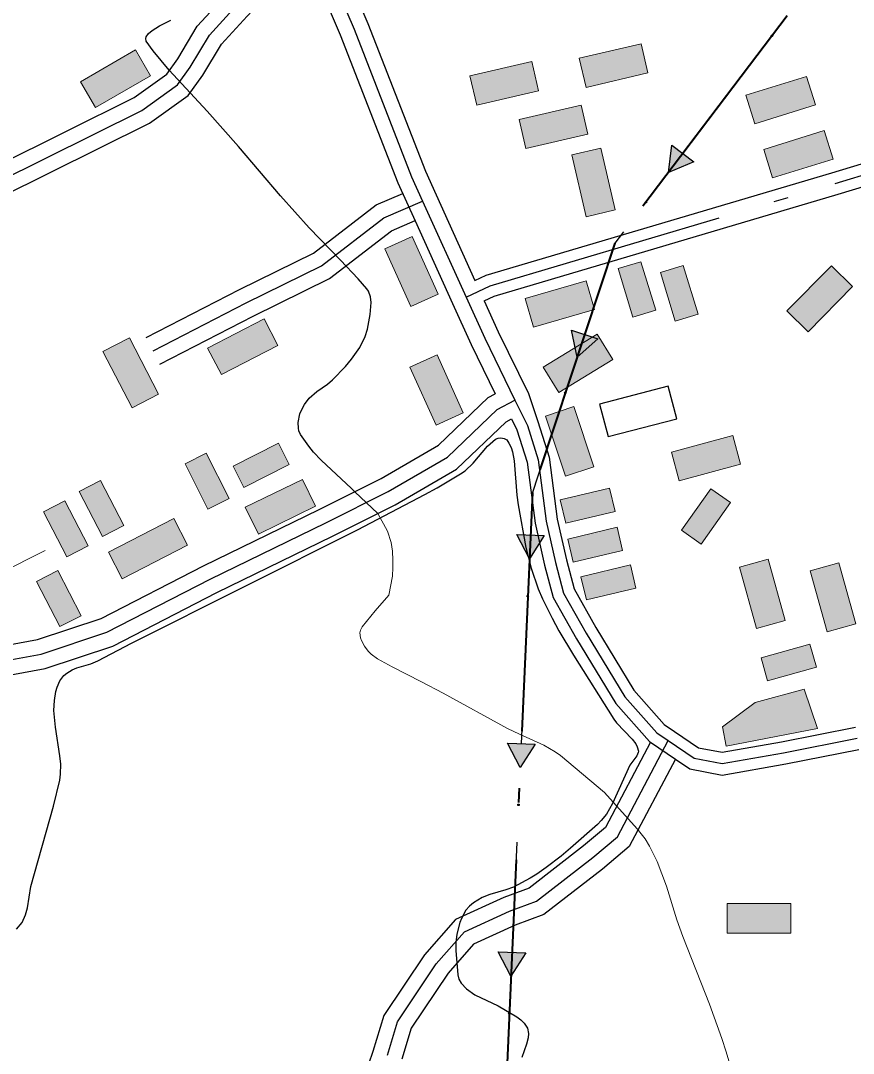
# Model space of a CAD drawing. Extents: x -64005 to -55000, y -89025 to -80000.
# Drawn here: x -62408 to -61851, y -85720 to -85028 of the extents above; entities that cross this region are included whole.
import ezdxf

# ---------------------------------------------------------------- set-up
doc = ezdxf.new("R2010")
doc.units = 0
doc.header["$LTSCALE"] = 32
doc.linetypes.add('DOT_DASHED', pattern=[7.7, 5, -1.2, 0.3, -1.2])
doc.linetypes.add('LONG_DASHED', pattern=[7.5, 6, -1.5])
for name, color, linetype, lineweight in [('16', 7, 'Continuous', 25), ('18', 7, 'Continuous', 25), ('2', 7, 'Continuous', 25), ('21', 7, 'Continuous', 25), ('24', 7, 'Continuous', 25), ('39', 7, 'LONG_DASHED', 25), ('6', 7, 'Continuous', 25), ('7', 7, 'Continuous', 13), ('8', 7, 'Continuous', 25)]:
    doc.layers.add(name, color=color, linetype=linetype, lineweight=lineweight)

msp = doc.modelspace()

# ---------------------------------------------------------------- hatches: boundary and pattern name
at = {"layer": '18'}
for points in [[(-61957.55, -85122.4), (-61974.6, -85129.59), (-61972.3, -85111.23)], [(-62021.94, -85241.17), (-62035.76, -85253.47), (-62039.51, -85235.36)], [(-62057.75, -85373), (-62067.7, -85388.6), (-62076.23, -85372.19)], [(-62063.95, -85512.87), (-62073.9, -85528.46), (-62082.43, -85512.05)], [(-62070.14, -85652.73), (-62080.09, -85668.32), (-62088.62, -85651.91)]]:
    msp.add_hatch(color=256, dxfattribs=at).paths.add_polyline_path(points)
at = {"layer": '7'}
for points in [[(-61992.92, -85043.43), (-62034.31, -85053.05), (-62029.78, -85072.53), (-61988.39, -85062.91)], [(-62331.54, -85047.45), (-62368.28, -85068.82), (-62358.22, -85086.11), (-62321.48, -85064.74)], [(-62066.15, -85055.3), (-62107.54, -85064.92), (-62103.01, -85084.4), (-62061.62, -85074.78)], [(-61882.06, -85065.2), (-61922.64, -85077.82), (-61916.7, -85096.92), (-61876.12, -85084.3)], [(-62033.07, -85084.46), (-62074.48, -85094.01), (-62069.99, -85113.5), (-62028.58, -85103.95)], [(-61870.18, -85101.5), (-61910.76, -85114.12), (-61904.82, -85133.22), (-61864.24, -85120.6)], [(-62039.3, -85117.8), (-62029.75, -85159.21), (-62010.26, -85154.72), (-62019.81, -85113.31)], [(-62164.54, -85180.68), (-62147, -85219.39), (-62128.78, -85211.14), (-62146.32, -85172.43)], [(-61983.03, -85221.89), (-61992.97, -85189.37), (-62008.27, -85194.05), (-61998.33, -85226.57)], [(-61954.71, -85224.49), (-61964.65, -85191.97), (-61979.95, -85196.65), (-61970.01, -85229.17)], [(-61865.43, -85192.06), (-61895.3, -85222.29), (-61881.07, -85236.34), (-61851.2, -85206.11)], [(-62029.76, -85202.17), (-62070.54, -85214.11), (-62064.92, -85233.31), (-62024.14, -85221.37)], [(-62245.43, -85227.73), (-62283.19, -85247.24), (-62274.01, -85265.01), (-62236.25, -85245.5)], [(-62022.23, -85237.9), (-62058.49, -85260.07), (-62048.05, -85277.14), (-62011.79, -85254.97)], [(-62353.33, -85249.6), (-62333.85, -85287.37), (-62316.07, -85278.2), (-62335.55, -85240.43)], [(-62147.72, -85260.14), (-62130.18, -85298.85), (-62111.96, -85290.6), (-62129.5, -85251.89)], [(-62056.99, -85292.86), (-62043.54, -85333.17), (-62024.57, -85326.84), (-62038.02, -85286.53)], [(-61931.55, -85305.86), (-61972.55, -85317.05), (-61967.29, -85336.34), (-61926.29, -85325.15)], [(-62258.93, -85340.7), (-62228.57, -85325.41), (-62235.77, -85311.12), (-62266.13, -85326.41)], [(-62268.78, -85348.01), (-62284.08, -85317.65), (-62298.36, -85324.85), (-62283.06, -85355.21)], [(-62339.39, -85366.16), (-62355, -85335.95), (-62369.21, -85343.3), (-62353.6, -85373.51)], [(-62219.76, -85335.32), (-62257.96, -85353.95), (-62249.2, -85371.92), (-62211, -85353.29)], [(-62043.33, -85364.63), (-62010.25, -85356.76), (-62013.95, -85341.19), (-62047.03, -85349.06)], [(-61952.65, -85378.6), (-61933.1, -85350.78), (-61946.19, -85341.58), (-61965.74, -85369.4)], [(-62393.03, -85356.98), (-62377.42, -85387.19), (-62363.21, -85379.84), (-62378.82, -85349.63)], [(-62305.81, -85361.52), (-62349.69, -85384.15), (-62340.53, -85401.92), (-62296.65, -85379.29)], [(-62038.33, -85390.85), (-62005.25, -85382.98), (-62008.95, -85367.41), (-62042.03, -85375.28)], [(-61927.1, -85394.23), (-61915.7, -85435.17), (-61896.44, -85429.81), (-61907.84, -85388.87)], [(-61879.71, -85396.55), (-61868.31, -85437.49), (-61849.05, -85432.13), (-61860.45, -85391.19)], [(-62367.99, -85426.64), (-62383.6, -85396.43), (-62397.81, -85403.78), (-62382.2, -85433.99)], [(-62029.45, -85416.11), (-61996.37, -85408.24), (-62000.07, -85392.67), (-62033.15, -85400.54)], [(-61879.78, -85445.81), (-61912.53, -85454.93), (-61908.24, -85470.35), (-61875.49, -85461.23)], [(-61883.64, -85475.82), (-61916.4, -85484.94), (-61938.31, -85501.19), (-61936.03, -85514.1), (-61874.84, -85502.15)], [(-61935.22, -85639.48), (-61892.72, -85639.48), (-61892.72, -85619.48), (-61935.22, -85619.48)]]:
    msp.add_hatch(color=256, dxfattribs=at).paths.add_polyline_path(points)

# ---------------------------------------------------------------- linework, layer by layer
at = {"layer": '16'}
msp.add_lwpolyline([(-62020.66, -85284.86), (-62014.98, -85306.63), (-61969.02, -85294.62), (-61974.7, -85272.85)], close=True, dxfattribs=at)
at = {"layer": '18'}
for p, q in [((-61920.28, -85057.83), (-61964.93, -85116.81)), ((-62069.91, -85438.55), (-62073.19, -85512.46)), ((-62076.11, -85578.41), (-62079.38, -85652.32)), ((-62082.3, -85718.28), (-62085.58, -85792.18))]:
    msp.add_line(p, q, dxfattribs=at)
at = {"layer": '18', "linetype": 'DOT_DASHED', "lineweight": 40}
msp.add_lwpolyline([(-61690.71, -84709.91), (-61722.23, -84796.2), (-61746.39, -84828.12), (-62010.45, -85176.95), (-62065.73, -85344.1), (-62096.21, -86032.25), (-62031.28, -86290.37), (-62009.8, -86412.7), (-61987.81, -86534.48), (-61958.9, -86657.97), (-61888.4, -87012.83), (-61934.91, -87241.52), (-61961, -87372.97), (-61973.88, -87489.05)], dxfattribs=at)
at = {"layer": '18'}
for points in [[(-61957.55, -85122.4), (-61974.6, -85129.59), (-61972.3, -85111.23)], [(-62021.94, -85241.17), (-62035.76, -85253.47), (-62039.51, -85235.36)], [(-62057.75, -85373), (-62067.7, -85388.6), (-62076.23, -85372.19)], [(-62063.95, -85512.87), (-62073.9, -85528.46), (-62082.43, -85512.05)], [(-62070.14, -85652.73), (-62080.09, -85668.32), (-62088.62, -85651.91)]]:
    msp.add_lwpolyline(points, close=True, dxfattribs=at)
for points in [[(-62004.77, -85169.45), (-62010.45, -85176.95), (-62030.73, -85238.26)], [(-62051.46, -85300.94), (-62065.73, -85344.1), (-62066.99, -85372.59)]]:
    msp.add_lwpolyline(points, dxfattribs=at)
for centre in [(-61905.19, -85037.89), (-61989.68, -85149.52), (-62043.61, -85277.21), (-62068.81, -85413.57), (-62075, -85553.44), (-62081.2, -85693.3)]:
    msp.add_circle(centre, 0.5, dxfattribs=at)
at = {"layer": '2'}
msp.add_lwpolyline([(-62169.32, -85358.22), (-62184.7, -85343.55), (-62186.95, -85341.41), (-62207.19, -85322.3), (-62212.32, -85316.94), (-62215.48, -85313.1), (-62220.94, -85305.11), (-62222.02, -85302.69), (-62222.43, -85300.94), (-62222.58, -85297.2), (-62221.36, -85291.34), (-62219.76, -85287.51), (-62218.41, -85285.1), (-62215.2, -85280.82), (-62210.09, -85276.42), (-62202.84, -85271.44), (-62199.54, -85268.58), (-62190.9, -85259.58), (-62186.83, -85254.81), (-62181.2, -85246.8), (-62177.73, -85239.6), (-62176.19, -85234.69), (-62174.32, -85224.74), (-62173.72, -85216.82), (-62174.17, -85212.86), (-62175.52, -85209.2), (-62176.62, -85207.55), (-62182.36, -85200.84), (-62194.19, -85188.44), (-62215.21, -85166.66), (-62234.31, -85145.26), (-62262.46, -85112.15), (-62283.47, -85088.46), (-62309.06, -85060.95), (-62319.73, -85048.13), (-62324.34, -85041.47), (-62324.64, -85039.83), (-62324.3, -85038.62), (-62322.81, -85036.49), (-62320.44, -85034.53), (-62315.51, -85031.25), (-62307.89, -85027.48)], dxfattribs=at)
at = {"layer": '2', "lineweight": 13}
for points in [[(-62169.32, -85358.22), (-62162.72, -85370.06), (-62160.36, -85377.58), (-62159.3, -85383.4), (-62159.22, -85389.39), (-62159.14, -85394.43), (-62159.31, -85400.08), (-62161.75, -85412.94), (-62170.94, -85423.49), (-62179.72, -85434.19), (-62180.9, -85436.4), (-62181.2, -85438.04), (-62180.8, -85441.55), (-62180.16, -85443.37), (-62178.21, -85447), (-62175.58, -85450.4), (-62173.59, -85452.43), (-62169.41, -85455.59), (-62159.66, -85461.02), (-62140.07, -85470.94), (-62125.48, -85478.51), (-62082.32, -85502.19), (-62074.32, -85506.08), (-62058, -85513.35), (-62050.39, -85517.8), (-62046.87, -85520.46), (-62017.38, -85545.09), (-61995.59, -85569.51), (-61990.28, -85576.32), (-61987.22, -85581.16), (-61982.06, -85591.47), (-61975.97, -85607.97), (-61968.92, -85630.61), (-61964.99, -85641.65), (-61947.08, -85687.13), (-61938.75, -85710.14), (-61935.84, -85719.07), (-61930.64, -85737.08)], [(-62392.03, -85382.89), (-62422.71, -85398.32)]]:
    msp.add_lwpolyline(points, dxfattribs=at)
at = {"layer": '21'}
for points in [[(-62104.14, -85202.05), (-62096.61, -85198.44), (-61865.13, -85129.81), (-61561.09, -85037.62), (-61481.26, -85013.81)], [(-62097.95, -85215.72), (-62091.21, -85212.48), (-61860.83, -85144.17), (-61556.77, -85051.98), (-61476, -85027.9)], [(-62068.37, -85277.83), (-62062.08, -85296.46), (-62054.48, -85320.47), (-62049.08, -85361.95), (-62042.92, -85389.22), (-62037.83, -85408.73), (-62023.17, -85434.61), (-61997.78, -85476.61), (-61977.4, -85499.56), (-61970.54, -85504.2), (-61954.4, -85515.15), (-61938.5, -85518.19), (-61898.8, -85511.28), (-61849.3, -85501.35)], [(-62079.6, -85294.73), (-62076.04, -85302.04), (-62069.18, -85323.73), (-62063.86, -85364.57), (-62057.5, -85392.76), (-62051.85, -85414.41), (-62036.11, -85442.19), (-62009.9, -85485.55), (-61987.36, -85510.92), (-61986.6, -85511.44), (-61969.94, -85522.74)], [(-61969.94, -85522.74), (-61960.26, -85529.31), (-61938.62, -85533.43), (-61896.04, -85526.02), (-61847.18, -85516.23)]]:
    msp.add_lwpolyline(points, dxfattribs=at)
at = {"layer": '24'}
for points in [[(-62411.29, -85636.85), (-62407.32, -85632.28), (-62405.08, -85627.2), (-62403.91, -85622.45), (-62401.52, -85608.12), (-62386.52, -85554.3), (-62382.22, -85536.86), (-62381.71, -85532.84), (-62381.63, -85526.07), (-62382.09, -85520.6), (-62385.13, -85501.29), (-62386.11, -85490.27), (-62385.78, -85483.43), (-62384.79, -85477.47), (-62383.98, -85474.54), (-62382.16, -85470.39), (-62379.41, -85466.74), (-62377.6, -85465.17), (-62373.85, -85462.91), (-62370.75, -85461.63), (-62361.34, -85458.85), (-62356.82, -85456.99), (-62334.15, -85445.01), (-62182.91, -85369.2), (-62137.67, -85345.49), (-62129.58, -85341.04), (-62113.74, -85331.64), (-62110.75, -85329.56), (-62105.39, -85324.4), (-62095.67, -85312.98), (-62090.44, -85308.33), (-62088.54, -85307.56), (-62086.73, -85307.43), (-62084.67, -85307.83), (-62082.92, -85308.84), (-62081.37, -85311), (-62079.97, -85313.87), (-62078.99, -85316.79), (-62077.85, -85322.82), (-62076.17, -85345.86)], [(-62076.17, -85345.86), (-62075.33, -85352.4), (-62070.05, -85380.87), (-62066.51, -85394.9), (-62061.84, -85408.65), (-62058.96, -85415.38), (-62052.51, -85428.34), (-62047.91, -85436.71), (-62038.18, -85453.16), (-62011.11, -85495.97), (-62009.3, -85498.42), (-61998.85, -85509.39), (-61996.51, -85512.53), (-61995.42, -85514.66), (-61994.74, -85517.38), (-61994.81, -85518.4), (-61995.72, -85520.48), (-62000.4, -85526.84), (-62012.06, -85552.54), (-62016.15, -85559.58), (-62019.53, -85563.92), (-62022.07, -85566.56), (-62040.09, -85582.51), (-62046.51, -85587.8), (-62056.44, -85595.48), (-62062.75, -85599.82), (-62067.09, -85602.49), (-62078.42, -85608.63), (-62083.54, -85610.49), (-62094.1, -85613.57), (-62099.26, -85615.63), (-62105.23, -85619.14), (-62107.85, -85621.4), (-62110.18, -85624.13), (-62113.28, -85629.61), (-62114.35, -85632.24), (-62116.36, -85640.22), (-62116.88, -85645.6), (-62116.94, -85650.98), (-62115.67, -85667.38), (-62114.91, -85670.22), (-62113.51, -85672.92), (-62109.85, -85676.78), (-62104.22, -85680.66), (-62088.54, -85688.13), (-62076.21, -85695.51), (-62073.48, -85697.49), (-62071.15, -85699.76), (-62069.04, -85703.17), (-62068.3, -85706.63), (-62068.48, -85709.51), (-62069.63, -85713.93), (-62072.82, -85722.69)]]:
    msp.add_lwpolyline(points, dxfattribs=at)
at = {"layer": '39', "linetype": 'Continuous'}
msp.add_line((-62139.26, -85148.8), (-62110.07, -85213.21), dxfattribs=at)
at = {"layer": '39'}
for points in [[(-62725.78, -85283.17), (-62558.52, -85204.11), (-62427.1, -85137.5), (-62327.27, -85087.97), (-62303.38, -85070.88), (-62294.85, -85058.93), (-62282.05, -85037.59), (-62264.13, -85017.96), (-62227.1, -84978.52), (-62212.23, -84970.15)], [(-62319.73, -85249.14), (-62257.29, -85216.87), (-62206.96, -85192.1), (-62165.21, -85159.99), (-62139.26, -85148.8)], [(-62162.85, -85721.31), (-62155.96, -85698.89), (-62130.11, -85660.08), (-62111.15, -85638.53), (-62080.97, -85624.72), (-62063.05, -85618.07), (-62025.13, -85588.75), (-62008.76, -85574.95), (-61974.75, -85510.41)]]:
    msp.add_lwpolyline(points, dxfattribs=at)
at = {"layer": '39', "linetype": 'Continuous'}
for points in [[(-62212.23, -84970.15), (-62185.14, -85033.5), (-62146.6, -85132.6), (-62139.26, -85148.8)], [(-62110.07, -85213.21), (-62097.61, -85240.7), (-62077.36, -85282.22)], [(-62670.45, -85528.1), (-62663.33, -85526.41), (-62649.93, -85522.52), (-62596.4, -85505.84), (-62463.65, -85464.99), (-62394.58, -85452.42), (-62350.63, -85437.76), (-62281.56, -85402.14), (-62204.11, -85364.45), (-62162.26, -85343.5), (-62122.49, -85320.47), (-62089.29, -85288.55), (-62077.36, -85282.22)]]:
    msp.add_lwpolyline(points, dxfattribs=at)
at = {"layer": '39', "linetype": 'DOT_DASHED'}
for points in [[(-62110.07, -85213.21), (-62093.91, -85205.46), (-61862.98, -85136.99), (-61558.93, -85044.8), (-61471.43, -85018.71)], [(-62077.36, -85282.22), (-62069.06, -85299.25), (-62061.83, -85322.1), (-62056.47, -85363.26), (-62050.21, -85390.99), (-62044.84, -85411.57), (-62029.64, -85438.4), (-62003.84, -85481.08), (-61982.38, -85505.24), (-61974.75, -85510.41)], [(-61974.75, -85510.41), (-61957.33, -85522.23), (-61938.56, -85525.81), (-61897.42, -85518.65), (-61848.24, -85508.79)]]:
    msp.add_lwpolyline(points, dxfattribs=at)
at = {"layer": '6'}
msp.add_line((-62144.3, -85161.91), (-62119.18, -85217.34), dxfattribs=at)
for points in [[(-62246.16, -84851.87), (-62242.31, -84866.37), (-62240.83, -84871.92), (-62236.7, -84887.46), (-62203.03, -84966.22), (-62175.89, -85029.73), (-62137.37, -85128.72), (-62130.15, -85144.67), (-62104.14, -85202.05)], [(-62225.06, -84965.58), (-62194.39, -85037.27), (-62155.83, -85136.48), (-62144.3, -85161.91)], [(-62119.18, -85217.34), (-62106.66, -85244.95), (-62090.59, -85277.92)], [(-62097.95, -85215.72), (-62088.56, -85236.45), (-62068.37, -85277.83)], [(-62672.78, -85518.38), (-62665.88, -85516.74), (-62652.81, -85512.95), (-62599.36, -85496.29), (-62466.02, -85455.26), (-62397.07, -85442.71), (-62354.52, -85428.52), (-62286.04, -85393.19), (-62208.54, -85355.48), (-62167.01, -85334.7), (-62128.54, -85312.42), (-62095.21, -85280.38), (-62090.59, -85277.92)], [(-62659.49, -85535.71), (-62647.05, -85532.09), (-62593.44, -85515.39), (-62461.28, -85474.72), (-62392.09, -85462.13), (-62346.74, -85447), (-62277.08, -85411.09), (-62199.68, -85373.42), (-62157.51, -85352.3), (-62116.44, -85328.52), (-62083.37, -85296.72), (-62079.6, -85294.73)]]:
    msp.add_lwpolyline(points, dxfattribs=at)
at = {"layer": '7'}
for points in [[(-61992.92, -85043.43), (-62034.31, -85053.05), (-62029.78, -85072.53), (-61988.39, -85062.91)], [(-62331.54, -85047.45), (-62368.28, -85068.82), (-62358.22, -85086.11), (-62321.48, -85064.74)], [(-62066.15, -85055.3), (-62107.54, -85064.92), (-62103.01, -85084.4), (-62061.62, -85074.78)], [(-61882.06, -85065.2), (-61922.64, -85077.82), (-61916.7, -85096.92), (-61876.12, -85084.3)], [(-62033.07, -85084.46), (-62074.48, -85094.01), (-62069.99, -85113.5), (-62028.58, -85103.95)], [(-61870.18, -85101.5), (-61910.76, -85114.12), (-61904.82, -85133.22), (-61864.24, -85120.6)], [(-62039.3, -85117.8), (-62029.75, -85159.21), (-62010.26, -85154.72), (-62019.81, -85113.31)], [(-62164.54, -85180.68), (-62147, -85219.39), (-62128.78, -85211.14), (-62146.32, -85172.43)], [(-61983.03, -85221.89), (-61992.97, -85189.37), (-62008.27, -85194.05), (-61998.33, -85226.57)], [(-61954.71, -85224.49), (-61964.65, -85191.97), (-61979.95, -85196.65), (-61970.01, -85229.17)], [(-61865.43, -85192.06), (-61895.3, -85222.29), (-61881.07, -85236.34), (-61851.2, -85206.11)], [(-62029.76, -85202.17), (-62070.54, -85214.11), (-62064.92, -85233.31), (-62024.14, -85221.37)], [(-62245.43, -85227.73), (-62283.19, -85247.24), (-62274.01, -85265.01), (-62236.25, -85245.5)], [(-62022.23, -85237.9), (-62058.49, -85260.07), (-62048.05, -85277.14), (-62011.79, -85254.97)], [(-62353.33, -85249.6), (-62333.85, -85287.37), (-62316.07, -85278.2), (-62335.55, -85240.43)], [(-62147.72, -85260.14), (-62130.18, -85298.85), (-62111.96, -85290.6), (-62129.5, -85251.89)], [(-62056.99, -85292.86), (-62043.54, -85333.17), (-62024.57, -85326.84), (-62038.02, -85286.53)], [(-61931.55, -85305.86), (-61972.55, -85317.05), (-61967.29, -85336.34), (-61926.29, -85325.15)], [(-62258.93, -85340.7), (-62228.57, -85325.41), (-62235.77, -85311.12), (-62266.13, -85326.41)], [(-62268.78, -85348.01), (-62284.08, -85317.65), (-62298.36, -85324.85), (-62283.06, -85355.21)], [(-62339.39, -85366.16), (-62355, -85335.95), (-62369.21, -85343.3), (-62353.6, -85373.51)], [(-62219.76, -85335.32), (-62257.96, -85353.95), (-62249.2, -85371.92), (-62211, -85353.29)], [(-62043.33, -85364.63), (-62010.25, -85356.76), (-62013.95, -85341.19), (-62047.03, -85349.06)], [(-61952.65, -85378.6), (-61933.1, -85350.78), (-61946.19, -85341.58), (-61965.74, -85369.4)], [(-62393.03, -85356.98), (-62377.42, -85387.19), (-62363.21, -85379.84), (-62378.82, -85349.63)], [(-62305.81, -85361.52), (-62349.69, -85384.15), (-62340.53, -85401.92), (-62296.65, -85379.29)], [(-62038.33, -85390.85), (-62005.25, -85382.98), (-62008.95, -85367.41), (-62042.03, -85375.28)], [(-61927.1, -85394.23), (-61915.7, -85435.17), (-61896.44, -85429.81), (-61907.84, -85388.87)], [(-61879.71, -85396.55), (-61868.31, -85437.49), (-61849.05, -85432.13), (-61860.45, -85391.19)], [(-62367.99, -85426.64), (-62383.6, -85396.43), (-62397.81, -85403.78), (-62382.2, -85433.99)], [(-62029.45, -85416.11), (-61996.37, -85408.24), (-62000.07, -85392.67), (-62033.15, -85400.54)], [(-61879.78, -85445.81), (-61912.53, -85454.93), (-61908.24, -85470.35), (-61875.49, -85461.23)], [(-61883.64, -85475.82), (-61916.4, -85484.94), (-61938.31, -85501.19), (-61936.03, -85514.1), (-61874.84, -85502.15)], [(-61935.22, -85639.48), (-61892.72, -85639.48), (-61892.72, -85619.48), (-61935.22, -85619.48)]]:
    msp.add_lwpolyline(points, close=True, dxfattribs=at)
at = {"layer": '8', "linetype": 'LONG_DASHED'}
for points in [[(-62718.49, -85268.67), (-62562.92, -85195.13), (-62431.58, -85128.56), (-62332.43, -85079.37), (-62310.55, -85063.71), (-62303.22, -85053.44), (-62290.11, -85031.59), (-62271.47, -85011.17), (-62233.34, -84970.56), (-62224.95, -84965.83)], [(-62324.32, -85240.26), (-62261.79, -85207.94), (-62212.27, -85183.57), (-62170.32, -85151.3), (-62152.58, -85143.65)], [(-61986.6, -85511.44), (-62016.7, -85568.56), (-62031.41, -85580.97), (-62067.96, -85609.23), (-62084.79, -85615.47), (-62117.25, -85630.32), (-62138.06, -85653.98), (-62165.09, -85694.56), (-62172.55, -85718.83), (-62182.05, -85746.1)]]:
    msp.add_lwpolyline(points, dxfattribs=at)
at = {"layer": '8'}
for points in [[(-62714.31, -85288.81), (-62554.12, -85213.09), (-62422.62, -85146.44), (-62322.11, -85096.57), (-62296.21, -85078.05), (-62286.48, -85064.42), (-62273.99, -85043.59), (-62256.79, -85024.75), (-62220.86, -84986.48), (-62217.03, -84984.34)], [(-62315.14, -85258.02), (-62252.79, -85225.8), (-62201.65, -85200.63), (-62160.1, -85168.68), (-62144.32, -85161.87)], [(-61969.94, -85522.74), (-62000.82, -85581.34), (-62018.85, -85596.53), (-62058.14, -85626.91), (-62077.15, -85633.97), (-62105.04, -85646.74), (-62122.16, -85666.18), (-62146.83, -85703.22), (-62153.15, -85723.79)]]:
    msp.add_lwpolyline(points, dxfattribs=at)

doc.saveas('drawing.dxf')
